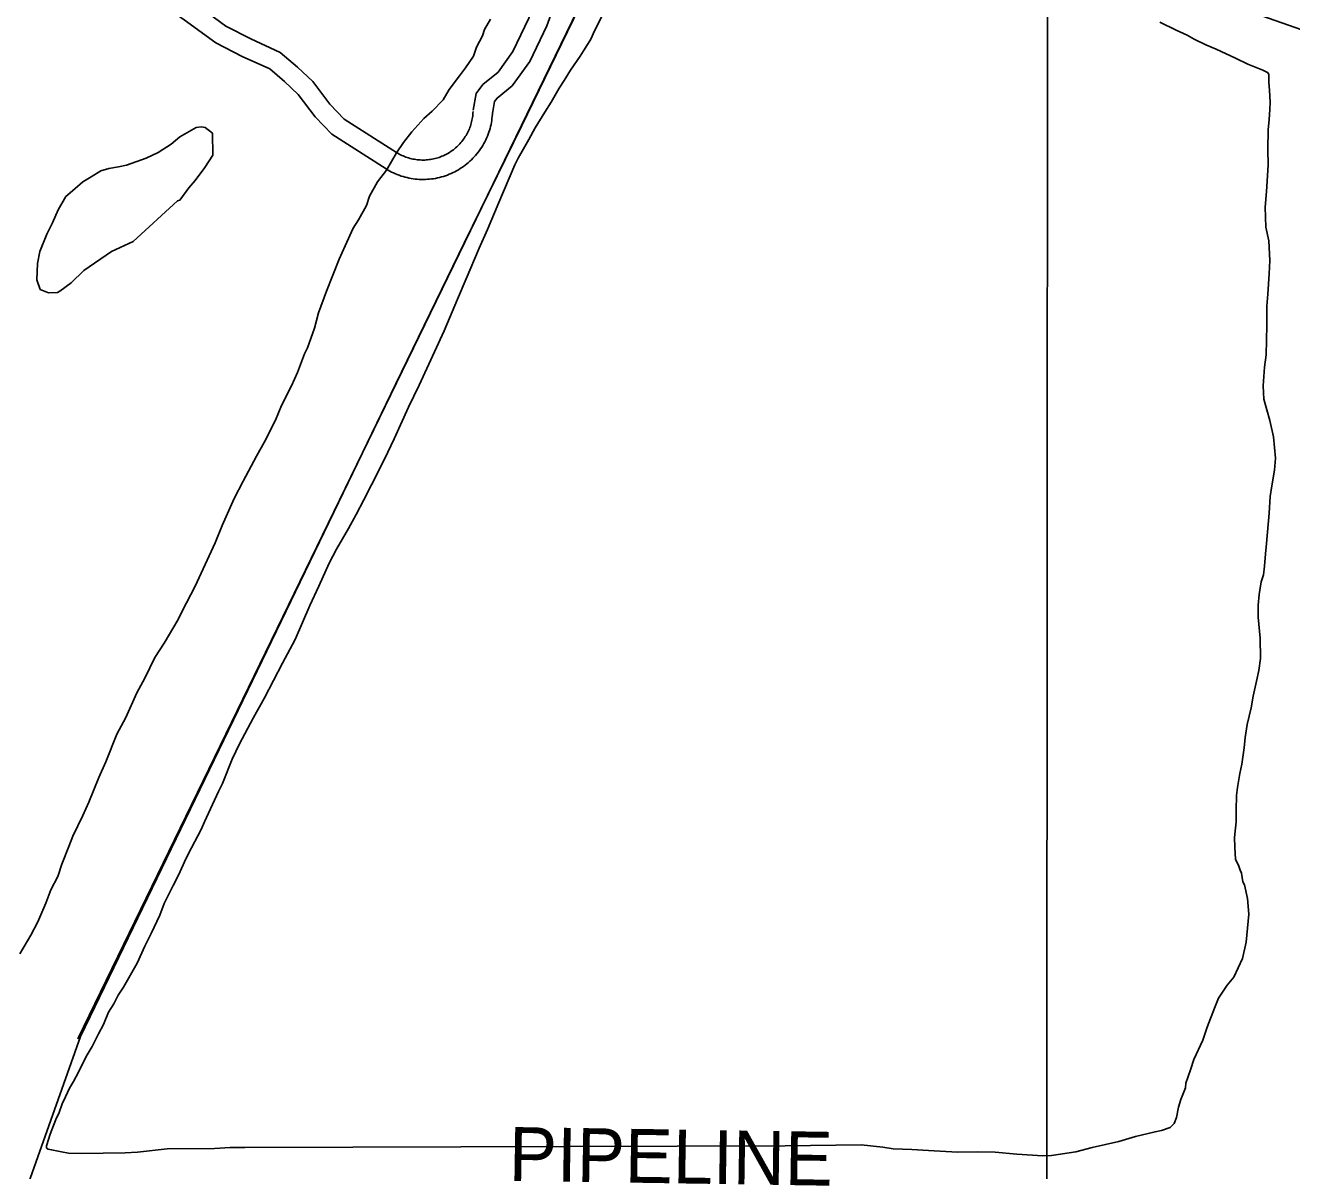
# Model space of a CAD drawing. Extents: x 3250478 to 3288318, y 788638 to 816472.
# Drawn here: x 3258306 to 3260258, y 802863 to 804629 of the extents above; entities that cross this region are included whole.
import ezdxf

# ---------------------------------------------------------------- set-up
doc = ezdxf.new("R2010")
doc.units = 0
for name, color, linetype in [('V-GRID-MAJR', 7, 'Continuous'), ('V-RAIL-TRAK', 7, 'Continuous'), ('V-ROAD-CNTR', 7, 'Continuous'), ('V-SITE-VEGE', 7, 'Continuous'), ('V-UTIL-IDEN', 7, 'Continuous'), ('V-UTIL-LINE', 7, 'Continuous')]:
    doc.layers.add(name, color=color, linetype=linetype)

msp = doc.modelspace()

# ---------------------------------------------------------------- linework, layer by layer
at = {"layer": 'V-GRID-MAJR'}
msp.add_spline([(3259875.8, 794021.2), (3259879.3, 800081.4), (3259882.8, 806143.5), (3259883.4, 807115.6)], degree=3, dxfattribs=at)
at = {"layer": 'V-RAIL-TRAK'}
for points in [[(3259528.1, 805415.2), (3259479.6, 805315.1), (3259424.2, 805201.6), (3259352.5, 805053.1), (3259292.8, 804930.9), (3259168.6, 804675.1), (3259071.1, 804474.6), (3258982.3, 804293), (3258877.1, 804076.2)], [(3258877.1, 804076.2), (3258390.7, 803069.9), (3256876.8, 798801.8), (3256743.9, 798385.1), (3256718.9, 798209.8), (3256727.3, 797993.3), (3256836.1, 797626.6)]]:
    msp.add_lwpolyline(points, dxfattribs=at)
at = {"layer": 'V-ROAD-CNTR'}
for points in [[(3259933.8, 806229.5), (3259835.5, 806050), (3259462.4, 805281.7), (3259000.7, 804330.8), (3258386.7, 803066.4)], [(3258878.1, 804432.9), (3258797.6, 804484.3), (3258775.4, 804507.6), (3258749, 804542.6), (3258725.5, 804564.7), (3258698.7, 804587.3), (3258653.3, 804608.1), (3258615.1, 804627.7), (3258568.1, 804662.1), (3258537.3, 804683.6), (3258521.9, 804712)], [(3258861.9, 804407.6), (3258778.4, 804461), (3258752.5, 804488.2), (3258726.6, 804522.5), (3258705.5, 804542.3), (3258682.5, 804561.8), (3258640.2, 804581.1), (3258599.3, 804602), (3258550.6, 804637.7), (3258514.3, 804663.1), (3258495.5, 804697.8)], [(3259089.2, 804694.4), (3259092.4, 804676.1), (3259090.9, 804663.8), (3259082.1, 804640), (3259057.6, 804588.5), (3259034.6, 804556.8), (3259011.3, 804537.9), (3259000.9, 804523.9), (3258996.3, 804498.2)], [(3259120.4, 804690), (3259122.7, 804676.9), (3259120.3, 804656.8), (3259109.8, 804628.4), (3259083.5, 804573.1), (3259056.6, 804536), (3259033.2, 804517), (3259029.2, 804511.7), (3259025.9, 804492.9)], [(3259026.1, 804494.8), (3259025.9, 804491.9), (3259025.7, 804488.7), (3259025.3, 804485.6), (3259024.9, 804482.5), (3259024.4, 804479.4), (3259023.8, 804476.3), (3259023.1, 804473.2), (3259022.3, 804470.1), (3259021.4, 804467.1), (3259020.4, 804464.1), (3259019.3, 804461.1), (3259018.2, 804458.2), (3259016.9, 804455.3), (3259015.6, 804452.4), (3259014.2, 804449.6), (3259012.7, 804446.8), (3259011.2, 804444), (3259009.5, 804441.3), (3259007.8, 804438.7), (3259006, 804436.1), (3259004.1, 804433.6), (3259002.1, 804431.1), (3259000.1, 804428.6), (3258998, 804426.3), (3258995.8, 804424), (3258993.6, 804421.7), (3258991.3, 804419.6), (3258988.9, 804417.5), (3258986.5, 804415.4), (3258984, 804413.5), (3258981.5, 804411.6), (3258978.9, 804409.8), (3258976.3, 804408.1), (3258973.6, 804406.4), (3258970.8, 804404.8), (3258968.1, 804403.3), (3258965.2, 804401.9), (3258962.4, 804400.6), (3258959.5, 804399.4), (3258956.5, 804398.2), (3258953.5, 804397.1), (3258950.5, 804396.2), (3258947.5, 804395.3), (3258944.4, 804394.5), (3258941.4, 804393.8), (3258938.3, 804393.1), (3258935.1, 804392.6), (3258932, 804392.2), (3258928.9, 804391.8), (3258925.7, 804391.6), (3258922.6, 804391.4), (3258919.4, 804391.4), (3258916.3, 804391.4), (3258913.1, 804391.5), (3258909.9, 804391.7), (3258906.8, 804392), (3258903.7, 804392.4), (3258900.5, 804392.9), (3258897.4, 804393.5), (3258894.3, 804394.2), (3258891.3, 804394.9), (3258888.2, 804395.8), (3258885.2, 804396.7), (3258882.2, 804397.8), (3258879.3, 804398.9), (3258876.3, 804400.1), (3258873.5, 804401.4), (3258870.6, 804402.7), (3258867.8, 804404.2), (3258865.1, 804405.7), (3258862.4, 804407.3), (3258862.1, 804407.5)], [(3258996.1, 804496.3), (3258996, 804493.8), (3258995.8, 804491.5), (3258995.6, 804489.3), (3258995.3, 804487), (3258994.9, 804484.8), (3258994.4, 804482.6), (3258993.9, 804480.3), (3258993.4, 804478.1), (3258992.7, 804475.9), (3258992, 804473.8), (3258991.2, 804471.6), (3258990.4, 804469.5), (3258989.5, 804467.4), (3258988.6, 804465.3), (3258987.6, 804463.3), (3258986.5, 804461.3), (3258985.3, 804459.3), (3258984.2, 804457.4), (3258982.9, 804455.5), (3258981.6, 804453.6), (3258980.3, 804451.8), (3258978.8, 804450), (3258977.4, 804448.2), (3258975.9, 804446.5), (3258974.3, 804444.9), (3258972.7, 804443.3), (3258971, 804441.7), (3258969.3, 804440.2), (3258967.6, 804438.7), (3258965.8, 804437.3), (3258964, 804436), (3258962.1, 804434.6), (3258960.2, 804433.4), (3258958.3, 804432.2), (3258956.3, 804431.1), (3258954.3, 804430), (3258952.2, 804429), (3258950.2, 804428), (3258948.1, 804427.1), (3258946, 804426.3), (3258943.8, 804425.5), (3258941.7, 804424.8), (3258939.5, 804424.2), (3258937.3, 804423.6), (3258935, 804423.1), (3258932.8, 804422.6), (3258930.6, 804422.3), (3258928.3, 804422), (3258926, 804421.7), (3258923.8, 804421.5), (3258921.5, 804421.4), (3258919.2, 804421.4), (3258916.9, 804421.4), (3258914.7, 804421.5), (3258912.4, 804421.6), (3258910.1, 804421.8), (3258907.9, 804422.1), (3258905.6, 804422.5), (3258903.4, 804422.9), (3258901.2, 804423.4), (3258898.9, 804423.9), (3258896.8, 804424.5), (3258894.6, 804425.2), (3258892.4, 804426), (3258890.3, 804426.8), (3258888.2, 804427.6), (3258886.1, 804428.6), (3258884.1, 804429.6), (3258882, 804430.6), (3258880, 804431.7), (3258878, 804432.9), (3258877.9, 804433)]]:
    msp.add_lwpolyline(points, dxfattribs=at)
at = {"layer": 'V-SITE-VEGE'}
for p, q in [((3259023.1, 804638.6), (3259013.8, 804622.7)), ((3259010.7, 804613.1), (3259001.4, 804595.6)), ((3259013.8, 804622.7), (3259010.7, 804613.1)), ((3259001.4, 804595.6), (3258996.8, 804581.3)), ((3258996.8, 804581.3), (3258984.4, 804563.7)), ((3258975, 804551), (3258959.4, 804530.2)), ((3258984.4, 804563.7), (3258975, 804551)), ((3258950.1, 804514.3), (3258932.9, 804496.6)), ((3258959.4, 804530.2), (3258950.1, 804514.3)), ((3258932.9, 804496.6), (3258920.4, 804485.4)), ((3258576.6, 804472.7), (3258569.1, 804471.4)), ((3258582.9, 804471.6), (3258576.6, 804472.7)), ((3258920.4, 804485.4), (3258901.6, 804464.6)), ((3258544.2, 804457.3), (3258530.5, 804445.9)), ((3258569.1, 804471.4), (3258544.2, 804457.3)), ((3258594.3, 804462.9), (3258582.9, 804471.6)), ((3258594.7, 804429.1), (3258594.3, 804462.9)), ((3258901.6, 804464.6), (3258889.1, 804448.6)), ((3258510.6, 804433.1), (3258491.9, 804424.1)), ((3258530.5, 804445.9), (3258510.6, 804433.1)), ((3258889.1, 804448.6), (3258878.2, 804432.7)), ((3258461.9, 804413.7), (3258449.4, 804411.1)), ((3258491.9, 804424.1), (3258461.9, 804413.7)), ((3258582.3, 804410.1), (3258594.7, 804429.1)), ((3258878.2, 804432.7), (3258862.7, 804405.6)), ((3258407, 804395.5), (3258394.5, 804387.9)), ((3258421.9, 804404.5), (3258407, 804395.5)), ((3258434.4, 804408.4), (3258421.9, 804404.5)), ((3258449.4, 804411.1), (3258434.4, 804408.4)), ((3258567.5, 804389.9), (3258582.3, 804410.1)), ((3258862.7, 804405.6), (3258848.7, 804388)), ((3258394.5, 804387.9), (3258378.4, 804373.9)), ((3258544.1, 804359.5), (3258557.6, 804378.5)), ((3258557.6, 804378.5), (3258567.5, 804389.9)), ((3258848.7, 804388), (3258836.3, 804365.7)), ((3258368.4, 804365), (3258356.1, 804344.8)), ((3258378.4, 804373.9), (3258368.4, 804365)), ((3258472.1, 804296), (3258540.3, 804358.2)), ((3258540.3, 804358.2), (3258544.1, 804359.5)), ((3258836.3, 804365.7), (3258831.7, 804351.4)), ((3258356.1, 804344.8), (3258347.6, 804324.6)), ((3258831.7, 804351.4), (3258819.3, 804329.1)), ((3258347.6, 804324.6), (3258339, 804307)), ((3258811.5, 804316.3), (3258799.1, 804289.3)), ((3258819.3, 804329.1), (3258811.5, 804316.3)), ((3258339, 804307), (3258328, 804280.5)), ((3258328, 804280.5), (3258324.5, 804261.7)), ((3258396.1, 804251.2), (3258438.4, 804280.5)), ((3258438.4, 804280.5), (3258472.1, 804296)), ((3258799.1, 804289.3), (3258789.9, 804268.6)), ((3258324.5, 804261.7), (3258323.5, 804236.6)), ((3258789.9, 804268.6), (3258769.9, 804219.3)), ((3258376.2, 804232.2), (3258396.1, 804251.2)), ((3258323.5, 804236.6), (3258328.7, 804221.6)), ((3258328.7, 804221.6), (3258341.3, 804216.7)), ((3258355.1, 804216.9), (3258358.8, 804219.4)), ((3258358.8, 804219.4), (3258376.2, 804232.2)), ((3258769.9, 804219.3), (3258757.6, 804185.9)), ((3258341.3, 804216.7), (3258355.1, 804216.9)), ((3258757.6, 804185.9), (3258751.5, 804162)), ((3258751.5, 804162), (3258740.8, 804131.8)), ((3258736.1, 804122.3), (3258725.4, 804093.7)), ((3258740.8, 804131.8), (3258736.1, 804122.3)), ((3258725.4, 804093.7), (3258716.1, 804073)), ((3258716.1, 804073), (3258700.6, 804042.7)), ((3258700.6, 804042.7), (3258691.4, 804020.4)), ((3258691.4, 804020.4), (3258674.4, 803987)), ((3258674.4, 803987), (3258662, 803964.7)), ((3258662, 803964.7), (3258641.8, 803926.4)), ((3258641.8, 803926.4), (3258627.9, 803899.4)), ((3258627.9, 803899.4), (3258609.4, 803858)), ((3258609.4, 803858), (3258598.6, 803830.9)), ((3258598.6, 803830.9), (3258580.1, 803791.2)), ((3258580.1, 803791.2), (3258567.7, 803764.1)), ((3258567.7, 803764.1), (3258547.6, 803725.9)), ((3258541.4, 803713.1), (3258519.6, 803676.5)), ((3258547.6, 803725.9), (3258541.4, 803713.1)), ((3258519.6, 803676.5), (3258505.6, 803654.1)), ((3258505.6, 803654.1), (3258490.2, 803622.3)), ((3258490.2, 803622.3), (3258477.8, 803600)), ((3258477.8, 803600), (3258460.8, 803561.8)), ((3258460.8, 803561.8), (3258446.8, 803536.3)), ((3258446.8, 803536.3), (3258429.9, 803493.3)), ((3258429.9, 803493.3), (3258419.1, 803469.5)), ((3258419.1, 803469.5), (3258403.7, 803431.3)), ((3258403.7, 803431.3), (3258394.5, 803410.6)), ((3258394.5, 803410.6), (3258379, 803378.7)), ((3258379, 803378.7), (3258372.8, 803362.8)), ((3258372.8, 803362.8), (3258362.1, 803335.8)), ((3258362.1, 803335.8), (3258356, 803316.7)), ((3258356, 803316.7), (3258345.1, 803296)), ((3258345.1, 803296), (3258337.4, 803275.3)), ((3258337.4, 803275.3), (3258325.1, 803246.7)), ((3258325.1, 803246.7), (3258314.2, 803226)), ((3258314.2, 803226), (3258297.2, 803197.3))]:
    msp.add_line(p, q, dxfattribs=at)
for points in [[(3258816.1, 803874.8), (3258827.5, 803897.2), (3258839.7, 803920.6), (3258859.8, 803960.2), (3258874.7, 803991.7), (3258896.5, 804040.2), (3258913.1, 804074.4), (3258951.4, 804158), (3258972.3, 804206.6), (3258985.4, 804238), (3259005.4, 804285.7), (3259018.5, 804314.4), (3259035.9, 804355.8), (3259060.3, 804414.2), (3259065.5, 804424.1), (3259082.2, 804452.9), (3259091.8, 804470.9), (3259106.7, 804495.2), (3259116.4, 804510.5), (3259128.7, 804532.1), (3259136.6, 804543.9), (3259146.2, 804560.1), (3259161.2, 804581.7), (3259166.5, 804589.8), (3259172.6, 804599.7), (3259176.1, 804605.1), (3259178.8, 804609.6), (3259182.2, 804618.6), (3259194.5, 804642.9)], [(3260054.9, 804634.1), (3260080.1, 804621.8), (3260097.2, 804614), (3260108, 804607.8), (3260126, 804599.1), (3260142.2, 804592.1), (3260171.8, 804578.2), (3260190.7, 804569.4), (3260214.1, 804559.9), (3260221.3, 804556.4), (3260223.1, 804553.7), (3260223.2, 804541.2), (3260224.3, 804528.7), (3260225.4, 804510.8), (3260224.6, 804499.2), (3260223.9, 804484), (3260222.3, 804467.9), (3260221.8, 804437.4)], [(3260221.8, 804437.4), (3260222, 804413.3), (3260219.8, 804373), (3260217.4, 804348.8), (3260218.7, 804317.6), (3260223.4, 804297), (3260224.6, 804266.7), (3260224, 804246.1), (3260221.6, 804214.7), (3260220.1, 804195.9), (3260220.4, 804166.4), (3260219.2, 804120.8), (3260216.7, 804102), (3260214.3, 804073.4), (3260215.5, 804052.8), (3260224.8, 804019.8), (3260230.5, 803994.8), (3260233.5, 803961.8), (3260231.9, 803943), (3260227.8, 803918.8), (3260225.3, 803902.7), (3260223.8, 803876.7), (3260219.8, 803830.2), (3260218.2, 803814), (3260216.7, 803795.2), (3260215, 803781.8), (3260211.6, 803771), (3260208.2, 803751.3), (3260206.6, 803735.2), (3260206.8, 803716.4), (3260209.9, 803684.3), (3260210.3, 803653), (3260207.8, 803634.2), (3260204.4, 803618), (3260199.3, 803594.7), (3260195.9, 803576.8), (3260190, 803550.8), (3260186.6, 803531.1), (3260185, 803514.9), (3260181.7, 803489.9), (3260178.3, 803475.5), (3260175, 803454), (3260173.3, 803441.5), (3260172.7, 803419.1), (3260172.9, 803401.2), (3260170.5, 803377)], [(3260170.5, 803377), (3260170.7, 803361.8), (3260171.8, 803343.1), (3260176.4, 803334.2), (3260179.1, 803326.2), (3260181, 803321.7), (3260182.9, 803308.3), (3260185.7, 803303.9), (3260190.4, 803282.5), (3260192.5, 803258.4), (3260188.5, 803215.4), (3260182.5, 803190.3), (3260169.4, 803161.5), (3260158.8, 803148.9), (3260145.7, 803129), (3260139.6, 803113.8), (3260128.3, 803084.1), (3260121.4, 803064.4), (3260107.4, 803034.7), (3260102.2, 803018.5), (3260095.3, 802997.9), (3260094.5, 802990.7), (3260087.5, 802972.7), (3260084.1, 802961.1), (3260080.7, 802944.9), (3260077.2, 802936), (3260071, 802929.6), (3260057.7, 802925), (3260047.9, 802923.1), (3260017.5, 802915.6), (3259991.7, 802908.1), (3259950.7, 802898.7), (3259925.7, 802892.2), (3259888.2, 802886.4), (3259874.8, 802886.2), (3259834.5, 802888.4), (3259801.4, 802891.6), (3259773.7, 802892.2), (3259743.3, 802891.8), (3259698.5, 802894), (3259672.6, 802895.5), (3259643.9, 802897), (3259627.8, 802899.5), (3259594.7, 802902.7), (3259477.5, 802901.3), (3258644, 802898.8), (3258621.7, 802898.6), (3258597.5, 802897.4), (3258524.2, 802896.5), (3258478.6, 802891.6), (3258459.9, 802890.4), (3258391.9, 802889.7), (3258372.2, 802890.3), (3258361.5, 802892), (3258346.2, 802895.4), (3258340.9, 802896.2), (3258338.2, 802898), (3258338.1, 802901.6), (3258344.2, 802919.5), (3258346.8, 802925.8), (3258352.9, 802942), (3258358.1, 802952.8), (3258362.4, 802966.2), (3258367.7, 802977), (3258373.8, 802990.5), (3258379.9, 803000.4), (3258387.8, 803014.8), (3258392.1, 803024.7), (3258400.9, 803041.8), (3258408.8, 803054.4), (3258418.4, 803074.2), (3258426.3, 803088.6), (3258434.1, 803107.5), (3258442, 803120.1), (3258449, 803133.6), (3258456.9, 803146.2), (3258478, 803183.1), (3258490.2, 803209.2), (3258499.8, 803229), (3258512.9, 803256.8), (3258519.8, 803274.8), (3258533.8, 803302.7), (3258542.6, 803319.8), (3258553, 803344.1), (3258561.8, 803361.1), (3258576.6, 803389), (3258581.9, 803400.7), (3258603.7, 803447.5), (3258609.8, 803460.1), (3258624.6, 803497.8), (3258635.9, 803521.2), (3258656.9, 803560.8), (3258674.5, 803592.3), (3258702.5, 803645.4), (3258721.7, 803682.3), (3258744.4, 803734.4), (3258758.3, 803764.1), (3258774, 803800), (3258785.4, 803821.6), (3258803.8, 803853.1), (3258816.1, 803874.8)]]:
    msp.add_lwpolyline(points, dxfattribs=at)
at = {"layer": 'V-UTIL-LINE'}
msp.add_lwpolyline([(3254656.3, 806009.9), (3255230.6, 806065.1), (3256792.3, 806260.8), (3257444.4, 805974.4), (3258347.8, 805560), (3259185.4, 805043.4), (3259401.4, 804927.9), (3260274.1, 804622.2), (3261329.4, 804224.2)], dxfattribs=at)

# ---------------------------------------------------------------- texts
at = {"layer": 'V-UTIL-IDEN'}
msp.add_text('PIPELINE', height=83, rotation=359.1208, dxfattribs=at).set_placement((3259050.8, 802847.5))

doc.saveas('drawing.dxf')
